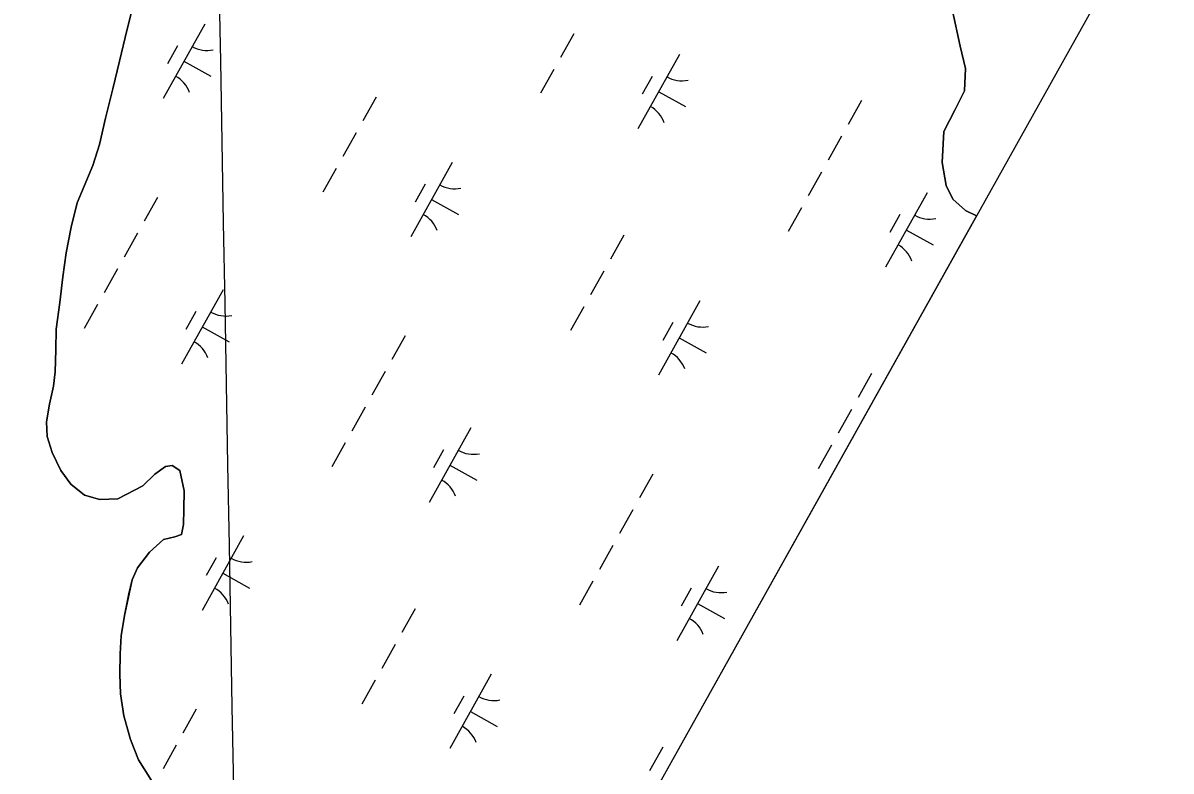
# Model space of a CAD drawing. Extents: x 3923531 to 3943530, y 207391 to 229799.
# Drawn here: x 3935631 to 3936304, y 212331 to 212770 of the extents above; entities that cross this region are included whole.
import ezdxf

# ---------------------------------------------------------------- set-up
doc = ezdxf.new("R2010")
doc.units = 0
for name, color, linetype in [('V-GRID-FRAM', 7, 'Continuous'), ('V-GRID-MAJR', 7, 'Continuous'), ('V-TOPO-SHOR', 7, 'Continuous'), ('V-WETL-SWMP', 7, 'Continuous')]:
    doc.layers.add(name, color=color, linetype=linetype)

msp = doc.modelspace()

# ---------------------------------------------------------------- linework, layer by layer
at = {"layer": 'V-GRID-FRAM'}
msp.add_lwpolyline([(3941569.42, 222286.79), (3934196.47, 209089.08), (3926890.07, 213186.24), (3934009.8, 226348.12), (3941569.42, 222286.79)], dxfattribs=at)
at = {"layer": 'V-GRID-MAJR'}
msp.add_spline([(3935779.93, 210874.81), (3935760.83, 211942.59), (3935652.4, 218002.59), (3935543.98, 224062.57), (3935501.82, 226418.85)], degree=3, dxfattribs=at)
at = {"layer": 'V-TOPO-SHOR'}
for points in [[(3936189.61, 212656.84), (3936183.13, 212659.99), (3936175.67, 212666.63), (3936171.78, 212674.53), (3936169.45, 212688.01), (3936170.51, 212706.28), (3936177, 212719.12), (3936182.5, 212730.15), (3936183.08, 212743.16), (3936179.99, 212756.32), (3936175.49, 212776.92), (3936172.02, 212794.27), (3936169.76, 212804.52), (3936168.61, 212817.23), (3936170.13, 212828.29), (3936174.83, 212835.13), (3936183.28, 212839.77), (3936197.5, 212841.98), (3936217.73, 212841.87), (3936245.81, 212841.99), (3936274.53, 212841.35), (3936291.97, 212841.8), (3936292.98, 212841.87)], [(3935695.97, 212783.27), (3935691.69, 212766.21), (3935687.08, 212747.54), (3935683.13, 212731.34), (3935678.85, 212714.06), (3935675.35, 212698.61), (3935671.55, 212686.38), (3935666.47, 212674.18), (3935662.38, 212664.43), (3935658.78, 212650.16), (3935655.82, 212635.02), (3935653.84, 212621.06), (3935652.16, 212605.91), (3935650.06, 212590.33), (3935649.71, 212578.18), (3935649.46, 212565.27), (3935648.4, 212556.89), (3935646.02, 212546.26), (3935644.29, 212535.95), (3935644.63, 212527.34), (3935647.54, 212517.95), (3935652.8, 212507.45), (3935658.63, 212499.43), (3935666.63, 212492.89), (3935675.53, 212490.42), (3935686.08, 212490.84), (3935700.79, 212498.43), (3935707.87, 212505.34), (3935714.15, 212509.79), (3935718.03, 212510.39), (3935722.52, 212507.33), (3935725.08, 212495.47), (3935724.74, 212484.71), (3935724.54, 212475.79), (3935723.4, 212469.88), (3935719.62, 212468.53), (3935712.82, 212466.99), (3935704.67, 212459.55), (3935697.68, 212450.37), (3935694.59, 212443.3), (3935692.68, 212435.15), (3935690.06, 212422.27), (3935688.1, 212410.34), (3935687.55, 212399.91), (3935687.31, 212387.97), (3935687.73, 212376.35), (3935689.63, 212363.53), (3935693.46, 212349.71), (3935698.27, 212337.61), (3935705.88, 212325.48)]]:
    msp.add_lwpolyline(points, dxfattribs=at)
at = {"layer": 'V-WETL-SWMP'}
for p, q in [((3935691.69, 212766.21), (3935695.97, 212783.27)), ((3936175.49, 212776.92), (3936179.99, 212756.32)), ((3935737.05, 212769.22), (3935712.67, 212725.57)), ((3935687.08, 212747.54), (3935691.69, 212766.21)), ((3935953.51, 212763.6), (3935945.7, 212749.63)), ((3935721.05, 212756.4), (3935715.2, 212745.92)), ((3936179.99, 212756.32), (3936183.08, 212743.16)), ((3936015.47, 212751.41), (3935991.08, 212707.76)), ((3935683.13, 212731.34), (3935687.08, 212747.54)), ((3935724.86, 212747.4), (3935740.57, 212738.62)), ((3935941.8, 212742.65), (3935934, 212728.68)), ((3936183.08, 212743.16), (3936182.5, 212730.15)), ((3935999.46, 212738.59), (3935993.61, 212728.11)), ((3935678.85, 212714.06), (3935683.13, 212731.34)), ((3936003.27, 212729.59), (3936018.99, 212720.81)), ((3936182.5, 212730.15), (3936177, 212719.12)), ((3935837.59, 212726.47), (3935829.78, 212712.5)), ((3936122.13, 212724.38), (3936114.33, 212710.41)), ((3936177, 212719.12), (3936170.51, 212706.28)), ((3935675.35, 212698.61), (3935678.85, 212714.06)), ((3935825.88, 212705.51), (3935818.08, 212691.54)), ((3936110.42, 212703.43), (3936102.62, 212689.46)), ((3936170.51, 212706.28), (3936169.45, 212688.01)), ((3935671.55, 212686.38), (3935675.35, 212698.61)), ((3935882.26, 212688.1), (3935857.88, 212644.45)), ((3935666.47, 212674.18), (3935671.55, 212686.38)), ((3935814.18, 212684.56), (3935806.37, 212670.59)), ((3936098.72, 212682.48), (3936090.92, 212668.51)), ((3936169.45, 212688.01), (3936171.78, 212674.53)), ((3935866.26, 212675.27), (3935860.41, 212664.8)), ((3935662.38, 212664.43), (3935666.47, 212674.18)), ((3936160.68, 212670.29), (3936136.29, 212626.64)), ((3936171.78, 212674.53), (3936175.67, 212666.63)), ((3935658.78, 212650.16), (3935662.38, 212664.43)), ((3935709.31, 212667.54), (3935701.51, 212653.58)), ((3935870.07, 212666.27), (3935885.79, 212657.5)), ((3936087.01, 212661.52), (3936079.21, 212647.56)), ((3936175.67, 212666.63), (3936183.13, 212659.99)), ((3936189.61, 212656.84), (3935653.31, 211696.84)), ((3936144.68, 212657.46), (3936138.82, 212646.99)), ((3936183.13, 212659.99), (3936189.61, 212656.84)), ((3935655.82, 212635.02), (3935658.78, 212650.16)), ((3936148.49, 212648.46), (3936164.2, 212639.68)), ((3935697.6, 212646.59), (3935689.8, 212632.62)), ((3935982.8, 212645.34), (3935975, 212631.37)), ((3935653.84, 212621.06), (3935655.82, 212635.02)), ((3935652.16, 212605.91), (3935653.84, 212621.06)), ((3935685.9, 212625.64), (3935678.1, 212611.67)), ((3935971.09, 212624.39), (3935963.29, 212610.42)), ((3935747.86, 212613.45), (3935723.47, 212569.8)), ((3935650.06, 212590.33), (3935652.16, 212605.91)), ((3935674.19, 212604.69), (3935666.39, 212590.72)), ((3935731.86, 212600.63), (3935726, 212590.15)), ((3935959.39, 212603.44), (3935951.59, 212589.47)), ((3936027.48, 212606.97), (3936003.09, 212563.32)), ((3936011.48, 212594.15), (3936005.62, 212583.67)), ((3935649.71, 212578.18), (3935650.06, 212590.33)), ((3935735.67, 212591.63), (3935751.38, 212582.85)), ((3935854.52, 212586.42), (3935846.72, 212572.45)), ((3936015.29, 212585.15), (3936031, 212576.37)), ((3935649.46, 212565.27), (3935649.71, 212578.18)), ((3935648.4, 212556.89), (3935649.46, 212565.27)), ((3935842.82, 212565.47), (3935835.01, 212551.5)), ((3936128.01, 212564.22), (3936120.21, 212550.25)), ((3935646.02, 212546.26), (3935648.4, 212556.89)), ((3935644.29, 212535.95), (3935646.02, 212546.26)), ((3935831.11, 212544.52), (3935823.31, 212530.55)), ((3936116.31, 212543.26), (3936108.51, 212529.3)), ((3935644.63, 212527.34), (3935644.29, 212535.95)), ((3935647.54, 212517.95), (3935644.63, 212527.34)), ((3935893.07, 212532.33), (3935868.69, 212488.68)), ((3935819.41, 212523.56), (3935811.6, 212509.6)), ((3936104.6, 212522.31), (3936096.8, 212508.34)), ((3935652.8, 212507.46), (3935647.54, 212517.95)), ((3935877.07, 212519.5), (3935871.22, 212509.03)), ((3935658.63, 212499.43), (3935652.8, 212507.46)), ((3935714.15, 212509.79), (3935707.86, 212505.34)), ((3935718.03, 212510.39), (3935714.15, 212509.79)), ((3935722.52, 212507.33), (3935718.03, 212510.39)), ((3935725.08, 212495.47), (3935722.52, 212507.33)), ((3935880.88, 212510.5), (3935896.59, 212501.72)), ((3935707.86, 212505.34), (3935700.79, 212498.43)), ((3935999.74, 212505.3), (3935991.93, 212491.33)), ((3935666.63, 212492.89), (3935658.63, 212499.43)), ((3935675.53, 212490.42), (3935666.63, 212492.89)), ((3935700.79, 212498.43), (3935686.08, 212490.84)), ((3935724.74, 212484.71), (3935725.08, 212495.47)), ((3935686.08, 212490.84), (3935675.53, 212490.42)), ((3935724.54, 212475.79), (3935724.74, 212484.71)), ((3935988.03, 212484.34), (3935980.23, 212470.38)), ((3935723.4, 212469.88), (3935724.54, 212475.79)), ((3935704.67, 212459.55), (3935712.82, 212466.99)), ((3935712.82, 212466.99), (3935719.62, 212468.53)), ((3935719.62, 212468.53), (3935723.4, 212469.88)), ((3935759.87, 212469.01), (3935735.49, 212425.36)), ((3935697.68, 212450.37), (3935704.67, 212459.55)), ((3935976.33, 212463.39), (3935968.52, 212449.42)), ((3935743.87, 212456.19), (3935738.02, 212445.71)), ((3935694.59, 212443.3), (3935697.68, 212450.37)), ((3935747.68, 212447.19), (3935763.39, 212438.41)), ((3936038.29, 212451.2), (3936013.9, 212407.55)), ((3935692.67, 212435.15), (3935694.59, 212443.3)), ((3935964.62, 212442.44), (3935956.82, 212428.47)), ((3935690.06, 212422.26), (3935692.67, 212435.15)), ((3936022.28, 212438.38), (3936016.43, 212427.9)), ((3935860.41, 212426.26), (3935852.6, 212412.29)), ((3936026.09, 212429.38), (3936041.81, 212420.6)), ((3935688.1, 212410.34), (3935690.06, 212422.26)), ((3935687.55, 212399.91), (3935688.1, 212410.34)), ((3935687.31, 212387.97), (3935687.55, 212399.91)), ((3935848.7, 212405.3), (3935840.9, 212391.34)), ((3935687.72, 212376.35), (3935687.31, 212387.97)), ((3935905.09, 212387.89), (3935880.7, 212344.24)), ((3935837, 212384.35), (3935829.19, 212370.38)), ((3935689.63, 212363.53), (3935687.72, 212376.35)), ((3935889.08, 212375.07), (3935883.23, 212364.59)), ((3935732.13, 212367.34), (3935724.33, 212353.37)), ((3935892.89, 212366.07), (3935908.61, 212357.29)), ((3935693.46, 212349.71), (3935689.63, 212363.53)), ((3935698.27, 212337.61), (3935693.46, 212349.71)), ((3935720.43, 212346.38), (3935712.62, 212332.42)), ((3936005.62, 212345.13), (3935997.82, 212331.16)), ((3935705.88, 212325.48), (3935698.27, 212337.61))]:
    msp.add_line(p, q, dxfattribs=at)
for centre, start, end in [((3935738.54, 212771.4), 240.03808, 281.58174), ((3935711.59, 212723.17), 20.03808, 61.58174), ((3936016.95, 212753.59), 240.03808, 281.58174), ((3935990.01, 212705.36), 20.03808, 61.58174), ((3935883.75, 212690.27), 240.03808, 281.58174), ((3935856.81, 212642.04), 20.03808, 61.58174), ((3936162.16, 212672.46), 240.03808, 281.58174), ((3936135.22, 212624.23), 20.03808, 61.58174), ((3935749.34, 212615.62), 240.03808, 281.58174), ((3936028.96, 212609.15), 240.03808, 281.58174), ((3935722.4, 212567.4), 20.03808, 61.58174), ((3936002.02, 212560.92), 20.03808, 61.58174), ((3935894.56, 212534.5), 240.03808, 281.58174), ((3935867.62, 212486.27), 20.03808, 61.58174), ((3935761.36, 212471.19), 240.03808, 281.58174), ((3935734.42, 212422.96), 20.03808, 61.58174), ((3936039.77, 212453.38), 240.03808, 281.58174), ((3936012.83, 212405.15), 20.03808, 61.58174), ((3935906.57, 212390.06), 240.03808, 281.58174), ((3935879.63, 212341.84), 20.03808, 61.58174)]:
    msp.add_arc(centre, 17.62, start, end, dxfattribs=at)

doc.saveas('drawing.dxf')
